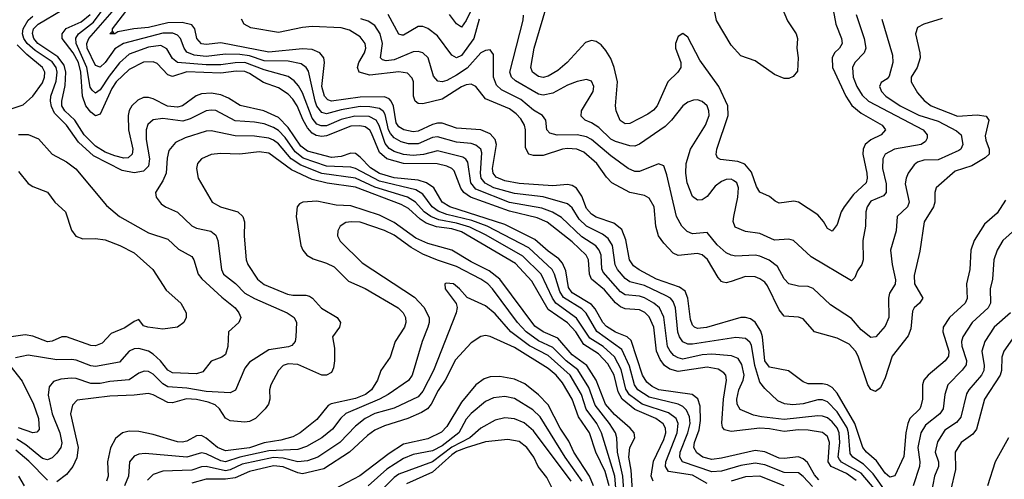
# Model space of a CAD drawing. Header units: inches. Extents: x 1308407 to 1441228, y 959628 to 1036311.
# Tile 455 of 656: x 1383875 to 1387965, y 987377 to 989289. Entities that reach past the tile are written whole.
import ezdxf

# ---------------------------------------------------------------- set-up
doc = ezdxf.new("R2010")
doc.units = ezdxf.units.IN
doc.header["$MEASUREMENT"] = 0
doc.layers.add('B3988', color=7, linetype='Continuous')

msp = doc.modelspace()

# ---------------------------------------------------------------- linework, layer by layer
at = {"layer": 'B3988', "color": 5}
for points, elevation in [([(1385776.4, 989383.6), (1385730, 989285.3), (1385710, 989257.1), (1385690, 989271.6), (1385659.8, 989310)], 2820), ([(1387254.2, 989330), (1387265.2, 989270), (1387289, 989210), (1387291.7, 989190), (1387280.1, 989170), (1387259.4, 989150), (1387250.1, 989130), (1387251.4, 989090), (1387306.1, 988970), (1387332.1, 988932.1), (1387370, 988899.7), (1387458, 988850), (1387471, 988830), (1387453.7, 988810), (1387410, 988788.5), (1387387.4, 988770), (1387378.5, 988750), (1387377.4, 988730), (1387393.9, 988650), (1387395.8, 988630), (1387391.5, 988610), (1387338.4, 988561.6), (1387299.8, 988510), (1387287.8, 988490), (1387270, 988437.4), (1387250, 988409.6), (1387230, 988419.6), (1387214.5, 988450), (1387190, 988476.8), (1387110, 988529.8), (1387090, 988533.4), (1387030, 988525.7), (1387013.3, 988533.3), (1386990, 988552.9), (1386950, 988570.8), (1386935.1, 988595.1), (1386914.9, 988654.9), (1386887.1, 988687.1), (1386858.6, 988698.6), (1386786.6, 988706.6), (1386773.9, 988713.9), (1386768.3, 988728.3), (1386770.6, 988750), (1386818.3, 988890), (1386816.7, 988930), (1386779.6, 989010), (1386700.7, 989120.7), (1386650, 989216), (1386630, 989231), (1386610, 989218.7), (1386599.8, 989190), (1386599, 989170), (1386621.4, 989110), (1386620.6, 989090), (1386609.2, 989070), (1386567.8, 989030), (1386522.4, 988930), (1386507.9, 988912.1), (1386484.3, 988895.7), (1386410, 988857.4), (1386390, 988856.1), (1386369.5, 988869.5), (1386352.6, 988910), (1386350.4, 988930.4), (1386358.8, 989030), (1386344.1, 989090), (1386330, 989126.5), (1386310, 989159.9), (1386290, 989183.9), (1386270, 989197.9), (1386250, 989201.6), (1386225.8, 989194.2), (1386148.6, 989110), (1386110, 989077.8), (1386070, 989053.4), (1386050, 989048.4), (1386030, 989052.4), (1386005.7, 989070), (1385998.5, 989090), (1386011.7, 989170), (1386072.3, 989372.3)], 2820), ([(1387020.1, 989390), (1387063.8, 989283.8), (1387099.8, 989230), (1387105.9, 989210), (1387102.5, 989170), (1387109.1, 989130), (1387105.8, 989074.2), (1387088.2, 989051.8), (1387070, 989044.5), (1387050, 989043.6), (1387010, 989061), (1386930, 989117.7), (1386870, 989138.5), (1386830, 989182.4), (1386770, 989285.8), (1386744.3, 989410)], 2780), ([(1387432.2, 987330), (1387370, 987402.7), (1387288.9, 987448.9), (1387280.3, 987460.3), (1387275.2, 987470), (1387281.8, 987530), (1387278.7, 987570), (1387270, 987591.9), (1387250, 987616.8), (1387230, 987632.5), (1387210, 987640.1), (1387190, 987641.5), (1387050, 987625.8), (1386956.6, 987636.6), (1386923.7, 987643.7), (1386867.7, 987667.7), (1386854.6, 987690), (1386853.7, 987710), (1386862.5, 987750), (1386880.6, 987790), (1386884, 987810), (1386874.7, 987854.7), (1386859.2, 987879.2), (1386831.2, 987891.2), (1386750, 987897.9), (1386710, 987895.3), (1386630, 987877.2), (1386610, 987882.1), (1386592.8, 987892.8), (1386576.8, 987910), (1386566.3, 987930), (1386551.1, 988051.1), (1386532.9, 988090), (1386508.5, 988110), (1386470, 988132), (1386450, 988138.4), (1386390, 988145.1), (1386370, 988156.4), (1386298.9, 988238.9), (1386293, 988253), (1386289.7, 988310), (1386282.6, 988330), (1386267.9, 988347.9), (1386210, 988385.8), (1386125.3, 988465.3), (1386088.3, 988488.3), (1386044.1, 988504.1), (1385910, 988528.4), (1385770, 988583.8), (1385748.7, 988610), (1385736, 988696), (1385728.3, 988708.3), (1385716.4, 988716.4), (1385610, 988743), (1385552, 988728), (1385510, 988723.8), (1385470, 988727.5), (1385430, 988740.8), (1385410, 988753.1), (1385393.7, 988773.7), (1385368.4, 988848.4), (1385356.3, 988870), (1385326.6, 988886.6), (1385267.6, 988887.6), (1385210, 988873.2), (1385150, 988847.6), (1385126.9, 988846.9), (1385110, 988854.5), (1385090, 988878.8), (1385050, 988983.8), (1385033.6, 989013.6), (1385014.8, 989034.8), (1384990, 989052.5), (1384890, 989080.3), (1384810, 989110.1), (1384770.5, 989109.5), (1384710, 989100.7), (1384650, 989100.6), (1384530.7, 989110.7), (1384510, 989127), (1384486.7, 989166.7), (1384460.8, 989180.8), (1384410, 989174.8), (1384330, 989144.8), (1384290, 989109.6), (1384246.3, 989053.7), (1384210, 988996.4), (1384190, 988983.2), (1384175.7, 988995.7), (1384168.5, 989008.5), (1384154.1, 989090), (1384110.4, 989190), (1384108, 989212), (1384119.1, 989230), (1384181.3, 989278.7), (1384232.6, 989347.4)], 2960), ([(1387970, 988538.7), (1387935.6, 988484.4), (1387882.2, 988437.8), (1387840.1, 988370), (1387826.4, 988330), (1387821.1, 988250), (1387808, 988190), (1387810.5, 988129.5), (1387802.7, 988110), (1387737.5, 988050), (1387711.5, 988010), (1387709.8, 987990), (1387734.4, 987910), (1387732.7, 987890), (1387718.7, 987870), (1387647.9, 987810), (1387630.8, 987790), (1387625, 987770), (1387625.1, 987710), (1387618.7, 987681.3), (1387614, 987670), (1387572.7, 987630), (1387564.1, 987610), (1387556.4, 987570), (1387548.2, 987471.8), (1387510, 987391.7), (1387490, 987385.6), (1387470, 987403.2), (1387434, 987454), (1387392.6, 987490), (1387376.6, 987510), (1387343.5, 987610), (1387270, 987735.8), (1387250, 987758.9), (1387230, 987770.2), (1387210, 987774.7), (1387150, 987775), (1387130, 987782.8), (1387068.2, 987828.2), (1386990, 987844.3), (1386969.5, 987870), (1386960, 987970), (1386953.7, 987993.7), (1386930.6, 988030.6), (1386910, 988045), (1386890, 988050.3), (1386870, 988049.5), (1386728.3, 988008.3), (1386690, 988003.9), (1386677.8, 988010), (1386670, 988017.8), (1386661.4, 988041.4), (1386651, 988131), (1386639.5, 988159.5), (1386615.8, 988175.8), (1386519.6, 988210), (1386448.2, 988248.2), (1386425.2, 988265.2), (1386407.9, 988290), (1386393.4, 988373.4), (1386375.9, 988415.9), (1386342.7, 988442.7), (1386270, 988467.1), (1386250, 988479.7), (1386230, 988502.9), (1386210, 988554), (1386187.6, 988587.6), (1386170, 988599.4), (1386150, 988602.5), (1386090, 988597.2), (1385950, 988607.4), (1385890, 988619), (1385854.1, 988634.1), (1385842.2, 988650), (1385838.7, 988670), (1385855.4, 988770), (1385850.5, 988790.5), (1385830, 988814.1), (1385790, 988830.3), (1385690, 988838.1), (1385630, 988857.7), (1385610, 988858.5), (1385590, 988853.2), (1385530, 988824.7), (1385510, 988822.2), (1385471, 988831), (1385450, 988842.7), (1385439.4, 988859.4), (1385428.4, 988928.4), (1385418.8, 988950), (1385410, 988959.7), (1385390, 988967.7), (1385290, 988966.5), (1385170, 988949.4), (1385154.6, 988954.6), (1385141.3, 988970), (1385130.7, 989010), (1385141.6, 989110), (1385138, 989130), (1385121.2, 989150), (1385090, 989164.2), (1385050, 989167), (1384910, 989153.3), (1384710, 989192.3), (1384650, 989185.8), (1384630, 989188.6), (1384611.1, 989210), (1384602.6, 989250), (1384590, 989267.3), (1384550, 989277.3), (1384490, 989275.9), (1384410, 989255.5), (1384349.4, 989250.6), (1384282.3, 989237.7), (1384269.9, 989229.9), (1384249.5, 989229.5), (1384258, 989238), (1384266, 989234), (1384260.2, 989240.2), (1384260.7, 989250), (1384330, 989340.2)], 2920), ([(1387168, 987348), (1387130, 987389.6), (1387110, 987404.4), (1387050, 987406.2), (1386970, 987437.8), (1386930, 987444.4), (1386870, 987435.1), (1386790, 987411.3), (1386750, 987407.8), (1386628, 987450), (1386617.7, 987470), (1386618.6, 987490), (1386650.4, 987570), (1386660.1, 987610), (1386657.3, 987637.3), (1386645.2, 987665.2), (1386630, 987679.8), (1386610, 987690), (1386490, 987718.9), (1386443, 987750), (1386428.2, 987770), (1386407.6, 987847.6), (1386376.8, 987916.8), (1386271.9, 987991.9), (1386227.5, 988067.5), (1386210, 988085.9), (1386133.9, 988133.9), (1386118.5, 988158.5), (1386096.6, 988230), (1386086.2, 988250), (1385990, 988339.3), (1385816.7, 988430), (1385752.9, 988452.9), (1385650, 988479.1), (1385612.9, 988492.9), (1385587.8, 988510), (1385550, 988562.6), (1385520.7, 988580.7), (1385370, 988616.7), (1385270, 988669.5), (1385250, 988674.9), (1385150, 988679.6), (1385053.2, 988713.2), (1385019.4, 988739.4), (1384978.3, 988798.3), (1384950, 988827.1), (1384930, 988839.7), (1384890, 988854.9), (1384850, 988862.9), (1384770, 988868.1), (1384690.2, 988910.2), (1384670, 988912.9), (1384649.2, 988910), (1384583.7, 988876.3), (1384552.8, 988867.2), (1384470, 988878), (1384430, 988871.7), (1384407.6, 988852.4), (1384399.9, 988830), (1384400.1, 988790), (1384414, 988710), (1384410, 988679.3), (1384390, 988658.2), (1384350, 988652.2), (1384301.5, 988661.5), (1384181.8, 988721.8), (1384119.1, 988779.1), (1384070, 988849.9), (1384020.2, 988900.2), (1384007.3, 988927.3), (1384002.7, 988950), (1384004.4, 988970), (1384026.6, 989033.4), (1384030.2, 989070), (1384026, 989090), (1384010, 989112.7), (1383939.7, 989159.7), (1383906.5, 989190), (1383892.8, 989210), (1383887.5, 989230), (1383889.4, 989250), (1383910, 989286.3), (1383930, 989303.6)], 3040), ([(1387194.5, 987374.5), (1387175.8, 987395.8), (1387146.8, 987446.8), (1387130, 987463), (1387110, 987471.2), (1387050, 987463.4), (1387030, 987465.9), (1386970, 987492.2), (1386930, 987497.2), (1386790, 987464.8), (1386750, 987459.9), (1386712.6, 987470), (1386687.1, 987487.1), (1386675.9, 987510), (1386677.4, 987530), (1386697.6, 987582.4), (1386702.3, 987622.3), (1386701, 987681), (1386692.5, 987712.5), (1386668.3, 987730), (1386530, 987750), (1386502.8, 987762.8), (1386480.6, 987780.6), (1386461.9, 987810), (1386415, 987955), (1386397.8, 987970), (1386350, 987989.2), (1386313.2, 988013.2), (1386296.8, 988030), (1386266.1, 988086.1), (1386250, 988104.8), (1386170, 988152.2), (1386154.9, 988174.9), (1386143.6, 988243.6), (1386130, 988275.8), (1386114.5, 988294.5), (1386070, 988325.5), (1386015.1, 988375.1), (1385890, 988437.2), (1385661.7, 988510), (1385630.1, 988530.1), (1385595.2, 988590), (1385565.2, 988610), (1385530, 988620.9), (1385430, 988630.6), (1385369.3, 988649.3), (1385331.9, 988671.9), (1385290, 988717.3), (1385270, 988732.5), (1385250, 988733), (1385210, 988719), (1385170, 988715.3), (1385070, 988741.3), (1385042.5, 988762.5), (1384990, 988840.7), (1384950, 988881.7), (1384889.8, 988910), (1384791.6, 988931.6), (1384742.7, 988962.7), (1384710, 988976.1), (1384670, 988982.4), (1384630, 988979.9), (1384608.2, 988971.8), (1384551.5, 988930), (1384530, 988924.7), (1384489.3, 988929.3), (1384430, 988959.7), (1384410, 988965.4), (1384390, 988964.9), (1384365.5, 988954.5), (1384340.4, 988930), (1384329.8, 988910.2), (1384325.7, 988890), (1384327, 988830), (1384345.8, 988750), (1384342.9, 988730), (1384326, 988714), (1384307.3, 988712.7), (1384270, 988722.2), (1384230, 988738.2), (1384190, 988762.4), (1384143.4, 988810), (1384103.6, 988870), (1384062, 988910), (1384050.4, 988930), (1384049.7, 988950), (1384064.5, 989015.5), (1384066.7, 989070), (1384059.7, 989099.7), (1384033.8, 989133.8), (1383950.4, 989190), (1383934.2, 989210), (1383928.4, 989231.6), (1383933.1, 989250), (1383952, 989270), (1384050, 989327.6)], 3020), ([(1387350, 987372.9), (1387310, 987401.2), (1387245.3, 987430), (1387233.9, 987450), (1387238.8, 987530), (1387230, 987555.9), (1387210, 987572.3), (1387150, 987581.6), (1387110, 987582.6), (1387050, 987575.7), (1386990, 987587.9), (1386949.5, 987589.5), (1386830, 987575.5), (1386803.1, 987583.1), (1386794.3, 987594.3), (1386790.9, 987610.9), (1386798.4, 987710), (1386811, 987790), (1386807.5, 987810), (1386799.9, 987819.9), (1386775.7, 987835.7), (1386730, 987844), (1386610, 987826), (1386575.2, 987835.2), (1386553.7, 987850), (1386535, 987875), (1386520.3, 987910), (1386508.6, 988010), (1386490, 988053), (1386471.3, 988071.3), (1386450, 988082.5), (1386390, 988086.7), (1386370, 988094.2), (1386350, 988111.5), (1386304.8, 988164.8), (1386250.2, 988210.2), (1386242.6, 988230), (1386238.2, 988290), (1386228.6, 988310), (1386170, 988364.5), (1386066.5, 988446.5), (1386024.7, 988464.7), (1385910, 988492.9), (1385748.3, 988550), (1385719.6, 988570), (1385707.5, 988587.5), (1385679.9, 988659.9), (1385670.2, 988670.2), (1385650, 988679.8), (1385608.6, 988688.6), (1385470, 988690.6), (1385399.7, 988710), (1385370, 988736.4), (1385336.8, 988816.8), (1385329.4, 988829.4), (1385310, 988842.3), (1385287.6, 988847.6), (1385250, 988845.1), (1385150, 988806.1), (1385130, 988803.4), (1385107.2, 988807.2), (1385090, 988816.9), (1385070, 988839), (1385052.4, 988870), (1385027.9, 988930), (1385010, 988958.5), (1384990, 988978.7), (1384950, 989005.1), (1384887.5, 989027.5), (1384830, 989065.4), (1384810, 989072.9), (1384774.1, 989074.1), (1384710, 989065.7), (1384570, 989071), (1384510, 989052.2), (1384490, 989059.7), (1384445.8, 989105.8), (1384430, 989113), (1384390, 989111.2), (1384330, 989081.6), (1384276, 989030), (1384258.1, 989001.9), (1384210, 988895.4), (1384190, 988889.4), (1384170, 988904.4), (1384150, 988929.9), (1384136.1, 988970), (1384129.1, 989070), (1384119.2, 989110), (1384097.4, 989150), (1384051.1, 989210), (1384051.6, 989230), (1384068.6, 989251.4), (1384130, 989280.1), (1384167.8, 989310)], 2980), ([(1387478.9, 987318.9), (1387420.8, 987400.8), (1387380.1, 987440.1), (1387336.2, 987470), (1387324.7, 987484.7), (1387318.1, 987570), (1387312, 987592), (1387270, 987658.3), (1387230, 987700.1), (1387210, 987708.4), (1387190, 987708.2), (1387130, 987690.9), (1387087.1, 987687.1), (1387051.3, 987691.3), (1387023.8, 987703.8), (1386970, 987754.9), (1386950, 987781.8), (1386928.8, 987850), (1386914.7, 987934.7), (1386907.9, 987947.9), (1386890, 987962.5), (1386850, 987967.1), (1386670, 987939.1), (1386650, 987939.8), (1386630, 987949.1), (1386615.5, 987970), (1386609.3, 987989.3), (1386599.3, 988090), (1386590, 988116.2), (1386578.5, 988130), (1386560.6, 988140.6), (1386470, 988182.7), (1386410, 988198.6), (1386390, 988212.5), (1386358.5, 988250), (1386349.1, 988269.1), (1386338.1, 988350), (1386319.1, 988379.1), (1386296.2, 988396.2), (1386229.2, 988430), (1386198.8, 988458.8), (1386170, 988505.7), (1386150, 988523), (1386050, 988551.5), (1385930, 988565.9), (1385845.2, 988590), (1385808.4, 988608.4), (1385792.5, 988630), (1385788.6, 988650), (1385794.9, 988734.9), (1385789.9, 988750), (1385770, 988766.2), (1385750, 988773.1), (1385690, 988779.8), (1385610, 988802), (1385590, 988798.5), (1385530, 988772), (1385490, 988772.3), (1385460.3, 988780.3), (1385430, 988797.1), (1385415.1, 988815.1), (1385407.5, 988830), (1385393.7, 988893.7), (1385386.8, 988906.8), (1385370, 988919.3), (1385330, 988926.4), (1385290, 988927.4), (1385210, 988913.6), (1385150, 988897.7), (1385130, 988902.8), (1385110, 988929.5), (1385102.1, 988950), (1385074.3, 989074.3), (1385064.7, 989090), (1385044.3, 989104.3), (1384990, 989116.6), (1384890, 989117.8), (1384830, 989137.6), (1384790, 989143.5), (1384730, 989144.8), (1384650, 989135.2), (1384600.4, 989140.4), (1384570, 989153.6), (1384558.3, 989170), (1384543.3, 989210), (1384530, 989223.8), (1384511.9, 989231.9), (1384470, 989233.1), (1384307, 989190), (1384270, 989167.4), (1384230, 989109.9), (1384210, 989090.4), (1384190, 989098.1), (1384155.8, 989170), (1384154.3, 989190), (1384162.6, 989210), (1384259.5, 989320.5)], 2940), ([(1387706.7, 989293.3), (1387630.7, 989269.3), (1387604.4, 989255.6), (1387596, 989230), (1387614.1, 989150), (1387614.8, 989130), (1387602.6, 989090), (1387578.1, 989050), (1387577.4, 989030), (1387604.1, 988984.1), (1387632, 988952), (1387660.8, 988930), (1387770, 988886.9), (1387852.7, 988892.7), (1387890, 988886.9), (1387900.1, 988870), (1387885.8, 988805.8), (1387887.7, 988787.7), (1387901.7, 988750), (1387902.1, 988730), (1387885.6, 988714.4), (1387830, 988680.8), (1387761.4, 988658.6), (1387681.7, 988590), (1387676.3, 988570), (1387676.2, 988530), (1387670.1, 988510), (1387632.1, 988447.9), (1387614.4, 988325.6), (1387590, 988225.2), (1387591.9, 988190), (1387625.8, 988130), (1387612.1, 988110), (1387590.1, 988090), (1387583.5, 988076.5), (1387576.4, 988003.6), (1387565.9, 987974.1), (1387498.4, 987890), (1387470, 987798.6), (1387450, 987757.8), (1387430, 987742.4), (1387410, 987750.9), (1387397.5, 987770), (1387357.7, 987890), (1387347.3, 987910), (1387319.8, 987939.8), (1387270, 987963.8), (1387176, 987990), (1387130, 988045), (1387110, 988051.3), (1387050, 988056), (1387030, 988081.8), (1386981.6, 988181.6), (1386970, 988196.7), (1386950, 988211.4), (1386930, 988219.4), (1386890, 988220.8), (1386830, 988199.2), (1386810, 988194.9), (1386797.6, 988197.6), (1386790, 988200.2), (1386776.9, 988216.9), (1386731.5, 988291.5), (1386710, 988310.4), (1386690, 988316.5), (1386610, 988308.3), (1386590, 988317.5), (1386550, 988359.5), (1386529, 988390), (1386518, 988430), (1386510.3, 988510), (1386490, 988546.9), (1386470, 988557.4), (1386410, 988569.9), (1386335, 988610), (1386313.1, 988633.1), (1386272.8, 988690), (1386218, 988738), (1386189.7, 988749.7), (1386150, 988753.5), (1386129.4, 988750.6), (1386050, 988723.6), (1386010, 988723.5), (1385989.9, 988729.9), (1385976.2, 988756.2), (1385976.2, 988830), (1385972.1, 988850), (1385956.7, 988876.7), (1385937.5, 988897.5), (1385910, 988917.2), (1385810, 988959), (1385770, 989010.6), (1385750, 989020.2), (1385730, 989017.7), (1385710, 989009.9), (1385630, 988957.4), (1385550, 988938.9), (1385530, 988940.6), (1385518.3, 988950), (1385510.3, 988970), (1385510.6, 989030), (1385506, 989046), (1385485.9, 989065.9), (1385450, 989071.4), (1385330, 989057.4), (1385285.2, 989070), (1385277.6, 989090), (1385284, 989110), (1385307.4, 989150), (1385313.2, 989170), (1385309.9, 989189.9), (1385290, 989216.9), (1385244.9, 989244.9), (1385210, 989254), (1385090, 989259.7), (1385050, 989255.6), (1384950, 989234.9), (1384834.9, 989254.9), (1384807.8, 989270), (1384796.4, 989290)], 2880), ([(1387456.1, 989290), (1387500.5, 989140.5), (1387502.5, 989110), (1387486.6, 989053.4), (1387477.6, 989042.4), (1387453.2, 989026.8), (1387446.3, 989010), (1387454.4, 988990), (1387472.9, 988970), (1387532.5, 988930), (1387610, 988891), (1387690, 988866.2), (1387766.3, 988826.3), (1387785.9, 988810), (1387792.8, 988770), (1387784, 988750), (1387775.6, 988744.4), (1387690, 988705.7), (1387630, 988704.9), (1387603.8, 988696.2), (1387590, 988685), (1387565.9, 988650), (1387557, 988630), (1387553.4, 988606.6), (1387570.1, 988530), (1387562.5, 988510), (1387519.3, 988470), (1387516.3, 988410), (1387492.6, 988330), (1387499.1, 988270), (1387513.3, 988206.7), (1387510.9, 988189.1), (1387488.4, 988151.6), (1387483.5, 988130), (1387485.5, 988050), (1387470, 988014), (1387430.9, 987969.1), (1387410, 987966.8), (1387370, 987998.7), (1387330, 988046), (1387242.7, 988102.7), (1387170.3, 988170.3), (1387150, 988179), (1387110, 988180.7), (1387069.8, 988190), (1387050.4, 988210.4), (1387022.5, 988262.5), (1386987.9, 988287.9), (1386950, 988305.8), (1386930, 988309.9), (1386850, 988305), (1386830, 988308.7), (1386810, 988319.6), (1386771.8, 988351.8), (1386730, 988404.1), (1386670, 988397.7), (1386647.4, 988407.4), (1386625.4, 988430), (1386602.9, 988470), (1386563.2, 988643.2), (1386550, 988680.9), (1386528.9, 988688.9), (1386450, 988657.3), (1386430, 988657.7), (1386402.9, 988670), (1386330, 988721.8), (1386250, 988789.9), (1386230, 988801.2), (1386190, 988809.4), (1386108.1, 988808.1), (1386076.9, 988816.9), (1386064.7, 988830), (1386060.6, 988870), (1386047.1, 988890), (1386010, 988912.8), (1385956.8, 988956.8), (1385877, 988997), (1385855.7, 989015.7), (1385843.7, 989050), (1385843.8, 989143.8), (1385830, 989162.5), (1385810, 989160.8), (1385790, 989150.9), (1385733.6, 989086.4), (1385690, 989057.4), (1385650, 989036.1), (1385630, 989029.9), (1385612.5, 989032.5), (1385593.6, 989053.6), (1385571.5, 989130), (1385550, 989151.1), (1385530, 989156.9), (1385510, 989154.2), (1385430, 989121.4), (1385397.2, 989117.2), (1385381.7, 989121.7), (1385373.9, 989130), (1385381.7, 989190), (1385372.6, 989230), (1385350, 989264.9), (1385322.8, 989282.8), (1385291.6, 989291.6)], 2860), ([(1385783.3, 989290), (1385760.9, 989210), (1385710, 989140.2), (1385690, 989129.4), (1385670, 989140.7), (1385610, 989220.7), (1385570, 989252), (1385550, 989259.9), (1385530, 989259.9), (1385470, 989224.1), (1385464.5, 989224.5), (1385450, 989228), (1385405.8, 989310)], 2840), ([(1387349.1, 989310), (1387383.1, 989210), (1387389.5, 989170.5), (1387383.2, 989150), (1387343.7, 989110), (1387334.6, 989090), (1387337.6, 989050), (1387352.7, 989010), (1387374.2, 988974.2), (1387400.1, 988950), (1387627.2, 988830), (1387644.2, 988810), (1387644.3, 988795.7), (1387637.5, 988782.5), (1387619.6, 988770), (1387508.9, 988750), (1387469.5, 988730), (1387460.6, 988710), (1387459.5, 988670), (1387474, 988606), (1387474.5, 988570), (1387463.7, 988556.3), (1387410, 988533.5), (1387394.7, 988510), (1387390.1, 988490), (1387388.3, 988430), (1387377.7, 988370), (1387378.6, 988290), (1387373, 988270), (1387355.3, 988244.7), (1387344, 988216), (1387330, 988203), (1387162.4, 988302.4), (1387089.9, 988369.9), (1387070, 988376.5), (1387010, 988372.4), (1386950, 988399.9), (1386890, 988408.3), (1386846.3, 988426.3), (1386839.3, 988450), (1386841, 988470), (1386858.4, 988550), (1386860.9, 988590), (1386853.2, 988610), (1386840, 988620), (1386830, 988624.9), (1386810, 988624.2), (1386790, 988615.9), (1386764.3, 988595.7), (1386730, 988553.4), (1386710, 988539.5), (1386690, 988538.6), (1386670, 988552.9), (1386647, 988610), (1386641.8, 988650), (1386643.3, 988690), (1386661.6, 988750), (1386723.2, 988850), (1386738.5, 988890), (1386737.8, 988910), (1386730.5, 988930), (1386710, 988948.9), (1386690, 988954.8), (1386674.1, 988954.1), (1386650, 988945.7), (1386630, 988930.7), (1386582.9, 988870), (1386556.3, 988843.7), (1386450, 988771.4), (1386430, 988763.2), (1386410, 988763.9), (1386350, 988781.7), (1386330, 988792.2), (1386280.6, 988840.6), (1386250, 988859.9), (1386223.5, 988870), (1386206.7, 988886.7), (1386208.4, 988910), (1386256.8, 988990), (1386259.8, 989010), (1386250, 989032.6), (1386230, 989039.3), (1386190, 989031.7), (1386150, 989015.7), (1386090, 988982.5), (1386050, 988974.4), (1386030, 988979.4), (1385934.7, 989034.7), (1385918.3, 989050), (1385910.8, 989070), (1385966.9, 989286.9), (1385967.5, 989307.5)], 2840), ([(1383750, 988889.2), (1383890, 988934.3), (1383930, 988971.1), (1383970, 989026.4), (1383978.7, 989050), (1383979.1, 989070), (1383970, 989089.8), (1383904.2, 989144.2), (1383864.2, 989184.2)], 3060), ([(1383870, 988811.1), (1383910, 988811.2), (1383953.6, 988793.6), (1384010, 988729.2), (1384070, 988697.2), (1384108.9, 988668.9), (1384236.3, 988516.3), (1384289.1, 988470), (1384410, 988401.7), (1384490, 988375.9), (1384534.5, 988334.5), (1384590, 988303.6), (1384599, 988290), (1384617.1, 988230), (1384631.3, 988211.3), (1384714.4, 988134.4), (1384770.2, 988090), (1384786, 988070), (1384793.6, 988050), (1384785.7, 988030), (1384742.7, 987990), (1384739.8, 987930), (1384730, 987896.9), (1384714.4, 987885.6), (1384670.8, 987869.2), (1384635.6, 987824.4), (1384610, 987815.9), (1384510, 987819.7), (1384490, 987831.1), (1384460.7, 987870), (1384430, 987897.1), (1384410, 987910.3), (1384370, 987921.7), (1384350, 987920.2), (1384330.1, 987909.9), (1384290, 987864.7), (1384190, 987847.1), (1384170, 987849.1), (1384110, 987872.1), (1384090, 987875.5), (1384030, 987873.8), (1383910, 987893.1), (1383857.2, 987882.8)], 3040), ([(1386730, 987360.3), (1386670, 987394.3), (1386569.9, 987410), (1386557.4, 987430), (1386558.3, 987450), (1386605.9, 987570), (1386609.9, 987609.9), (1386601.4, 987630), (1386570, 987654.3), (1386460.9, 987690), (1386408.5, 987728.5), (1386392.6, 987752.6), (1386373.4, 987833.4), (1386346, 987886), (1386298.9, 987930), (1386243.6, 987963.6), (1386187.7, 988047.7), (1386102.7, 988110), (1386088.1, 988130), (1386040.5, 988230), (1385965.1, 988305.1), (1385812.7, 988392.7), (1385745.5, 988425.5), (1385690, 988443), (1385616.5, 988456.5), (1385582.4, 988470), (1385555, 988490), (1385519.6, 988530), (1385485.4, 988550), (1385350, 988592.7), (1385270, 988628.9), (1385130, 988649.1), (1385043, 988683), (1385003.1, 988710), (1384950, 988772.5), (1384930, 988787.7), (1384910, 988795.8), (1384850, 988804.1), (1384770, 988805.2), (1384670, 988827), (1384650, 988824.6), (1384562.7, 988797.3), (1384522.4, 988777.6), (1384495.1, 988744.9), (1384487.4, 988712.6), (1384484, 988650), (1384470, 988618.2), (1384439, 988570), (1384442, 988550), (1384462.5, 988522.5), (1384480.3, 988510), (1384530, 988488.8), (1384590, 988431.4), (1384610, 988422.2), (1384669.2, 988409.2), (1384690, 988392.8), (1384698.8, 988370), (1384713.8, 988250), (1384722.3, 988230), (1384771.2, 988191.2), (1384810, 988151.9), (1384850, 988129), (1384985.5, 988070), (1385015.8, 988050), (1385025.2, 988030), (1385021.8, 987970), (1385018.8, 987950), (1385006.2, 987933.8), (1384992.3, 987927.7), (1384910, 987915.4), (1384830, 987865), (1384810, 987839.2), (1384771.7, 987748.3), (1384750, 987737.1), (1384650, 987742.7), (1384570, 987756.9), (1384490, 987761.9), (1384470, 987775), (1384430, 987814.8), (1384410, 987826.2), (1384392.3, 987827.7), (1384370, 987818.4), (1384330, 987791.6), (1384250, 987784.7), (1384210, 987775.2), (1384170, 987775.7), (1384110, 987797.2), (1384090, 987798.5), (1384046, 987794), (1384015.3, 987784.7), (1383997.6, 987762.4), (1383993.4, 987726.6), (1384010.1, 987650), (1384042.3, 987570), (1384050.4, 987529.6), (1384046.5, 987510), (1384030, 987486.5), (1384010, 987466.1), (1383990, 987458.4), (1383970, 987464.3), (1383900.5, 987520.5), (1383863.8, 987543.8)], 3060), ([(1386506.8, 987370), (1386498.3, 987390), (1386507.8, 987452.2), (1386550, 987542.3), (1386558.6, 987570), (1386557.5, 987590), (1386548.5, 987608.5), (1386517.8, 987630), (1386430, 987667.6), (1386377.5, 987710), (1386360.8, 987740.8), (1386343.8, 987810), (1386317.7, 987857.7), (1386279.3, 987899.3), (1386218.2, 987938.2), (1386185.1, 987990), (1386150, 988027.5), (1386070, 988084.1), (1386001.9, 988201.9), (1385934.7, 988274.7), (1385710, 988405.8), (1385670, 988418.2), (1385607.1, 988427.1), (1385563, 988443), (1385538.5, 988458.5), (1385490, 988503.7), (1385460.2, 988520.2), (1385270, 988592.2), (1385151.9, 988608.1), (1385090, 988623.5), (1385004.8, 988664.8), (1384910, 988733.1), (1384870, 988738.9), (1384789.5, 988729.5), (1384708.6, 988731.4), (1384670, 988727.6), (1384630.3, 988710), (1384613.8, 988690), (1384609.3, 988670), (1384616.9, 988630), (1384674.9, 988530), (1384708.8, 988510), (1384780.8, 988490), (1384801.5, 988470), (1384808.5, 988448.5), (1384808, 988388), (1384816.2, 988290), (1384822.2, 988270), (1384863.6, 988210), (1384890, 988187.5), (1384987.1, 988147.1), (1385010, 988142.8), (1385063.3, 988143.3), (1385078.7, 988138.7), (1385091.2, 988131.2), (1385128.5, 988088.5), (1385193.4, 988050), (1385207.8, 988030), (1385203.2, 988010), (1385174.5, 987970), (1385182.1, 987922.1), (1385183, 987870), (1385179.2, 987840.8), (1385170, 987822), (1385150, 987810.9), (1385130, 987810.8), (1385030, 987854.8), (1384990, 987857.7), (1384969.1, 987850.9), (1384950.8, 987830), (1384918.3, 987770), (1384913, 987750), (1384913.7, 987710), (1384908.6, 987690), (1384895.3, 987670), (1384854.6, 987630), (1384830, 987618.3), (1384810, 987614.8), (1384750, 987620.1), (1384730, 987631.6), (1384705.6, 987670), (1384687.1, 987687.1), (1384658.7, 987698.7), (1384610, 987709.2), (1384567.9, 987712.1), (1384510, 987695.9), (1384490, 987697.2), (1384430, 987728.8), (1384410, 987734.6), (1384350, 987726.8), (1384250, 987723.3), (1384114.1, 987705.9), (1384094.8, 987685.2), (1384086.6, 987650), (1384117.5, 987510), (1384112.7, 987467.3), (1384095.4, 987430), (1384070, 987397.6), (1384030, 987366.2)], 3080), ([(1383870, 988657.3), (1383910, 988607), (1383930, 988594.6), (1383991.1, 988571.1), (1384020.7, 988530), (1384065.6, 988490), (1384090, 988412.7), (1384108.1, 988388.1), (1384136.8, 988376.8), (1384190, 988378.6), (1384230, 988373), (1384291.5, 988350), (1384350, 988319.5), (1384428.2, 988250), (1384483.7, 988163.7), (1384544.9, 988110), (1384566.4, 988070), (1384566, 988050), (1384557.1, 988030), (1384530.8, 988010), (1384470, 988001.2), (1384408, 988010), (1384390, 988015.1), (1384370, 988041.2), (1384350, 988034), (1384312.4, 988007.6), (1384255.7, 987984.3), (1384217.1, 987942.9), (1384190, 987932.3), (1384170, 987933.9), (1384070, 987969.5), (1384049.8, 987970.2), (1384010, 987952.3), (1383990, 987949.6), (1383930, 987973), (1383897.6, 987977.6), (1383770, 987959.5)], 3020), ([(1386420.7, 987330), (1386414.7, 987414.7), (1386405.2, 987470), (1386409.7, 987510), (1386429.9, 987550), (1386427.9, 987570), (1386411.5, 987590), (1386346.2, 987646.2), (1386308, 987690), (1386269.3, 987789.3), (1386231.3, 987850), (1386170, 987894.8), (1386110, 987964.4), (1386050, 987990.2), (1386014.5, 988014.5), (1385870.1, 988210.1), (1385824.5, 988244.5), (1385750, 988281.1), (1385670, 988330.2), (1385570, 988358.1), (1385520.7, 988380.7), (1385430, 988445.6), (1385370, 988476.1), (1385250, 988514.3), (1385190, 988517.6), (1385110, 988533.4), (1385050.9, 988529.1), (1385037.6, 988522.4), (1385027.1, 988510), (1385022.9, 988470), (1385042.3, 988350), (1385051, 988330), (1385067.5, 988310), (1385094, 988294), (1385150, 988276.2), (1385180.8, 988260.8), (1385241.5, 988201.5), (1385310.1, 988170.1), (1385446.6, 988090), (1385467.8, 988070), (1385478, 988050), (1385479.3, 988030), (1385473, 988010), (1385434.1, 987950), (1385414.2, 987885.8), (1385374.8, 987830), (1385361.5, 987790), (1385336, 987750), (1385311, 987730), (1385270, 987712.8), (1385169.5, 987690.5), (1385156.1, 987683.9), (1385110, 987625.8), (1385040.1, 987570), (1385010, 987553.3), (1384960.5, 987539.5), (1384890, 987528.9), (1384830, 987507.6), (1384730, 987495.7), (1384697.2, 987510), (1384650, 987548.3), (1384630, 987559), (1384610, 987557.8), (1384570, 987535.9), (1384550, 987531.8), (1384530, 987533.5), (1384430, 987563.8), (1384370, 987576.1), (1384330, 987578.1), (1384302, 987570), (1384272.5, 987547.5), (1384251.8, 987508.2), (1384239.4, 987450), (1384242.2, 987390), (1384236.3, 987370)], 3120), ([(1386385.7, 987310), (1386379.9, 987390), (1386358.6, 987490), (1386354.8, 987550), (1386349.3, 987570), (1386325.2, 987610), (1386265.5, 987685.5), (1386238.5, 987758.5), (1386193.1, 987833.1), (1386145.4, 987870), (1386090, 987925.4), (1386030, 987953), (1385979.1, 987990), (1385942.6, 988030), (1385839.1, 988170), (1385819.5, 988190), (1385790, 988209.9), (1385690, 988262.4), (1385610, 988288), (1385550, 988313.5), (1385500.9, 988340.9), (1385430, 988392.8), (1385390, 988412.1), (1385290, 988445.9), (1385251.4, 988448.6), (1385230, 988445), (1385206.4, 988430), (1385196.5, 988410), (1385195.4, 988390), (1385206.9, 988366.9), (1385297, 988277), (1385515.1, 988135.1), (1385553.5, 988093.5), (1385575.6, 988050), (1385576.6, 988030), (1385571, 988010), (1385546.7, 987950), (1385505.9, 987810), (1385490, 987788.2), (1385405.4, 987730), (1385369.5, 987710), (1385229.6, 987650.4), (1385208.7, 987631.3), (1385173.9, 987586.1), (1385130.6, 987550), (1385066, 987514), (1385030, 987501.1), (1384910, 987496), (1384790, 987469.7), (1384730, 987450.4), (1384710, 987454.2), (1384650, 987483.4), (1384630, 987486.9), (1384570, 987469.9), (1384395.7, 987484.3), (1384370, 987482), (1384350, 987473.4), (1384330.9, 987450), (1384326.8, 987390), (1384310.3, 987349.7)], 3140), ([(1388025.4, 988430), (1387959.2, 988370), (1387934.8, 988330), (1387921.4, 988290), (1387916.1, 988210), (1387905.8, 988170), (1387907.3, 988110), (1387897.5, 988090), (1387831, 988029), (1387793.1, 987970), (1387787.2, 987950), (1387788.5, 987931.5), (1387808.3, 987871.7), (1387806.3, 987853.7), (1387790, 987830.5), (1387730.4, 987769.6), (1387717.4, 987730), (1387711.5, 987670), (1387697.1, 987650), (1387638.2, 987601.8), (1387618, 987570), (1387605.4, 987510), (1387613.5, 987450), (1387612, 987430), (1387586, 987350)], 2940), ([(1386356.6, 987276.6), (1386346.8, 987390), (1386292.1, 987570), (1386271.8, 987610), (1386228.6, 987668.6), (1386208.4, 987730), (1386161, 987810), (1386070, 987892.1), (1385992.4, 987932.4), (1385915.4, 987990), (1385850, 988065.5), (1385810, 988099.1), (1385733.5, 988133.5), (1385701.7, 988170), (1385676.9, 988190), (1385647.2, 988192.8), (1385641.6, 988190), (1385643.1, 988170), (1385687.9, 988107.9), (1385691.9, 988091.9), (1385688.4, 988070), (1385594.2, 987830), (1385550, 987743.6), (1385530, 987720.8), (1385430, 987673.4), (1385350, 987650.5), (1385310.1, 987630), (1385270, 987598.7), (1385204.3, 987530), (1385114.2, 987470), (1385070, 987453.6), (1385030, 987450.4), (1384970, 987465.6), (1384930, 987468.5), (1384799.4, 987440.6), (1384750, 987416.9), (1384730, 987413.1), (1384650, 987430.5), (1384630.3, 987429.7), (1384590, 987415.6), (1384470, 987411.2), (1384430, 987397.5), (1384406, 987374)], 3160), ([(1387990, 988069.2), (1387923.3, 988010), (1387883.8, 987950), (1387870.9, 987910), (1387881.5, 987850), (1387880.3, 987830), (1387869.6, 987810), (1387817.7, 987750), (1387807.7, 987732.3), (1387784.8, 987635.2), (1387766, 987614), (1387718.3, 987581.7), (1387686.7, 987533.3), (1387677.7, 987490), (1387691.3, 987450), (1387690.9, 987430), (1387675.5, 987390), (1387640.3, 987210)], 2960), ([(1386323.4, 987350), (1386307.3, 987410), (1386268.8, 987490), (1386241.7, 987570), (1386196.8, 987636.8), (1386170, 987710.9), (1386130, 987778.9), (1386103.2, 987810), (1386070, 987837.7), (1385930, 987925.9), (1385830, 987970.9), (1385810, 987975.2), (1385790, 987971.2), (1385750, 987945.5), (1385685.6, 987874.4), (1385643.1, 987790), (1385613.6, 987746.4), (1385584.6, 987690), (1385569.2, 987670.8), (1385544.8, 987655.2), (1385487.2, 987630), (1385390, 987599.5), (1385350, 987581.3), (1385320.2, 987559.8), (1385245.2, 987490), (1385138.8, 987421.2), (1385050, 987400.3), (1385030, 987404.4), (1384970, 987429.5), (1384930, 987433), (1384830, 987409.2), (1384770, 987383.4), (1384730, 987378.1), (1384650, 987377.7), (1384590, 987361.1)], 3180), ([(1387998.6, 987961.4), (1387962.8, 987910), (1387954.4, 987885.6), (1387953.2, 987830), (1387947.6, 987810), (1387882.7, 987710), (1387850, 987585.7), (1387834.6, 987565.4), (1387785.5, 987530), (1387760.1, 987490), (1387761.7, 987418.3), (1387741.3, 987330)], 2980), ([(1383834, 987850), (1383885.5, 987785.5), (1383932.4, 987690), (1383953.7, 987630), (1383955.6, 987584.4), (1383947, 987573), (1383930, 987570.4), (1383870, 987591.2)], 3040), ([(1386259.2, 987350), (1386242.1, 987390), (1386177, 987490), (1386156.5, 987536.5), (1386120.3, 987590), (1386070, 987686.7), (1386030, 987729.1), (1385973.8, 987773.8), (1385930, 987793.1), (1385870, 987805), (1385830, 987804), (1385804.9, 987795.1), (1385770, 987769.9), (1385710, 987698.5), (1385650, 987597.2), (1385626.5, 987573.5), (1385570, 987545.3), (1385470, 987523.1), (1385410, 987484.7), (1385287.6, 987392.4), (1385183.3, 987336.7)], 3220), ([(1386212, 987370), (1386140.9, 987470), (1386036.9, 987636.9), (1386006.2, 987666.2), (1385930, 987713), (1385890, 987721.8), (1385843.4, 987716.6), (1385810, 987701.1), (1385750, 987650.8), (1385730, 987628.1), (1385698.9, 987570), (1385630, 987516.9), (1385590, 987495.7), (1385510, 987481.1), (1385470, 987463.4), (1385400.5, 987419.5), (1385322.1, 987350)], 3240), ([(1386166.2, 987370), (1386010, 987579.3), (1385970, 987612.6), (1385930, 987628.7), (1385890, 987633.1), (1385850, 987623.2), (1385790, 987589.9), (1385744.6, 987550), (1385669.5, 987510.5), (1385590, 987450.2), (1385450, 987398.8), (1385430, 987385.4), (1385375.3, 987330)], 3260), ([(1386137.8, 987237.8), (1386064.5, 987384.5), (1386029.3, 987430), (1386010.6, 987470), (1385981.8, 987510), (1385950, 987534.2), (1385903.3, 987543.3), (1385810, 987533.1), (1385730, 987508.9), (1385690, 987492.5), (1385670, 987478.7), (1385590, 987406.5), (1385481.9, 987358.1)], 3280), ([(1387982.3, 987550), (1387927.4, 987450), (1387894.7, 987350)], 3020), ([(1383990, 987374.3), (1383913.3, 987453.3), (1383859.2, 987499.2)], 3080), ([(1383895.7, 987350), (1383871.1, 987391.1)], 3120), ([(1387050, 987350.2), (1386950, 987390.7), (1386890, 987388.2), (1386830, 987369.7)], 3060)]:
    msp.add_lwpolyline(points, dxfattribs=dict(at, elevation=elevation))

doc.saveas('drawing.dxf')
